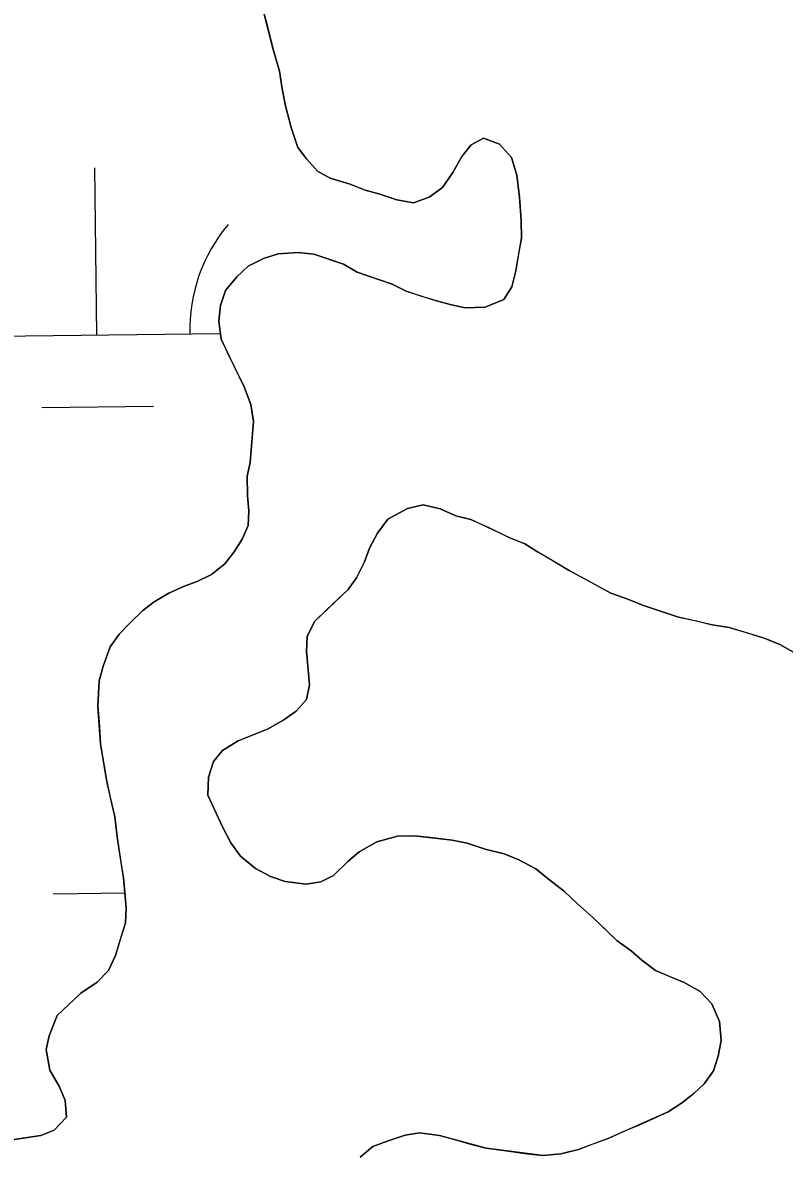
# Model space of a CAD drawing. Extents: x 3694830 to 3732949, y 415201 to 440970.
# Drawn here: x 3729941.9 to 3730105.8, y 424078.4 to 424322.3 of the extents above; entities that cross this region are included whole.
import ezdxf

# ---------------------------------------------------------------- set-up
doc = ezdxf.new("R2010")
doc.units = 0
doc.layers.add('V-TOPO-SHOR', color=7, linetype='Continuous')
doc.layers.add('V-WETL-SWMP', color=7, linetype='Continuous')

msp = doc.modelspace()

# ---------------------------------------------------------------- linework, layer by layer
at = {"layer": 'V-TOPO-SHOR'}
for points in [[(3729993.75, 424324.68), (3729994.5, 424321.76), (3729995.73, 424316.82), (3729997.19, 424311.88), (3729997.72, 424308.05), (3729998.48, 424304.45), (3729999.71, 424299.73), (3730001.15, 424295.47), (3730003.01, 424293.03), (3730005.33, 424290.36), (3730008.07, 424288.84), (3730012.39, 424287.58), (3730015.58, 424286.29), (3730018.53, 424285.45), (3730022.4, 424284.17), (3730026.03, 424283.57), (3730029.39, 424284.78), (3730032.28, 424286.87), (3730034.47, 424290.08), (3730036.43, 424293.51), (3730038.42, 424296.04), (3730041.1, 424297.45), (3730044.51, 424296.16), (3730047.06, 424293.28), (3730048.27, 424289.47), (3730048.82, 424284.73), (3730049.15, 424279.77), (3730049.23, 424275.93), (3730048.63, 424272.53), (3730048.02, 424268.9), (3730047.19, 424265.5), (3730045.44, 424262.75), (3730041.41, 424261.08), (3730037.12, 424260.99), (3730034.17, 424261.61), (3730030.99, 424262.44), (3730027.58, 424263.5), (3730024.4, 424264.56), (3730021.43, 424266.08), (3730018.24, 424267.14), (3730013.92, 424268.64), (3730010.95, 424270.38), (3730007.76, 424271.44), (3730004.57, 424272.5), (3730001.18, 424272.88), (3729996.89, 424272.57), (3729993.75, 424271.6), (3729990.4, 424269.94), (3729987.96, 424267.63), (3729985.54, 424264.65), (3729984.48, 424261.46), (3729984.1, 424258.06), (3729984.63, 424254.23)], [(3729984.63, 424254.23), (3729986.29, 424250.65), (3729987.7, 424247.75), (3729989.59, 424243.95), (3729991.03, 424240.14), (3729991.56, 424236.54), (3729991.19, 424232.23), (3729990.84, 424227.71), (3729990.22, 424224.76), (3729990.31, 424220.47), (3729990.61, 424217.31), (3729990.45, 424214.15), (3729989.15, 424211.18), (3729987.41, 424208.43), (3729985.43, 424205.91), (3729982.54, 424203.59), (3729979.63, 424202.17), (3729976.5, 424200.97), (3729973.36, 424199.55), (3729970.24, 424197.68), (3729967.79, 424195.82), (3729964.92, 424193.05), (3729962.7, 424190.74), (3729960.73, 424187.99), (3729959.23, 424183.89), (3729958.4, 424180.71), (3729958.06, 424175.28), (3729958.36, 424171.9), (3729958.69, 424167.16), (3729959.46, 424162.43), (3729959.99, 424159.06), (3729960.74, 424155.68), (3729961.73, 424151.41), (3729962.27, 424147.13), (3729963.06, 424141.73), (3729963.59, 424138.35), (3729963.88, 424135.19), (3729964.18, 424131.81), (3729964.02, 424128.64), (3729962.96, 424125.23), (3729961.91, 424121.6), (3729960.4, 424118.4), (3729957.96, 424115.86), (3729954.4, 424113.53), (3729951.74, 424110.99), (3729949.31, 424108.68), (3729947.59, 424104.35), (3729946.98, 424101.4), (3729947.75, 424096.9), (3729949.86, 424093.33), (3729951.05, 424090.42), (3729951.35, 424086.81), (3729948.7, 424084.04), (3729945.79, 424082.85), (3729941.96, 424082.32), (3729938.81, 424081.8)], [(3730014.3, 424143.94), (3730011.86, 424141.86), (3730008.76, 424138.85), (3730006.08, 424137.44), (3730002.93, 424136.92), (3729998.4, 424137.51), (3729995.21, 424138.57), (3729992.01, 424140.31), (3729988.79, 424142.95), (3729986.7, 424145.84), (3729984.82, 424149.42), (3729983.16, 424153), (3729981.74, 424156.13), (3729981.88, 424159.97), (3729982.94, 424163.38), (3729984.92, 424165.68), (3729988.27, 424167.79), (3729991.85, 424169.22), (3729994.76, 424170.41), (3729998.11, 424172.29), (3730000.78, 424174.15), (3730002.99, 424176.68), (3730003.6, 424179.86), (3730003.29, 424183.92), (3730003, 424187.08), (3730003.15, 424190.24), (3730004.67, 424193.44), (3730007.32, 424195.98), (3730009.76, 424198.29), (3730011.98, 424200.37), (3730013.73, 424202.89), (3730015.46, 424206.32), (3730016.53, 424209.28), (3730018.27, 424212.48), (3730020.47, 424215.46), (3730024.71, 424217.81), (3730028.08, 424218.56), (3730031.71, 424217.73), (3730035.13, 424216.22), (3730038.31, 424215.39), (3730042.19, 424213.66), (3730046.75, 424211.5), (3730049.95, 424210.21), (3730052.69, 424208.46), (3730055.67, 424206.72), (3730059.33, 424204.54), (3730062.98, 424202.58), (3730065.73, 424201.05), (3730068.47, 424199.53), (3730072.11, 424198.25), (3730075.3, 424196.97), (3730078.49, 424195.9), (3730083.04, 424194.42), (3730086.89, 424193.6), (3730090.3, 424192.77), (3730093.93, 424192.17), (3730097.56, 424191.11), (3730101.66, 424189.84), (3730104.85, 424188.55), (3730108.28, 424186.59)], [(3730014.56, 424078.21), (3730017.22, 424080.52), (3730020.59, 424081.72), (3730024.18, 424082.93), (3730027.33, 424083.45), (3730031.63, 424082.86), (3730034.81, 424082.03), (3730038.45, 424080.97), (3730041.63, 424080.14), (3730045.93, 424079.55), (3730050.46, 424078.97), (3730053.86, 424078.59), (3730057.7, 424078.9), (3730061.51, 424079.88), (3730064.65, 424081.08), (3730068.02, 424082.28), (3730071.59, 424083.93), (3730074.51, 424085.13), (3730077.64, 424086.54), (3730080.77, 424087.97), (3730083.67, 424089.84), (3730086.34, 424091.92), (3730088.55, 424094.01), (3730090.53, 424096.76), (3730091.59, 424099.94), (3730092.19, 424103.35), (3730091.88, 424107.4), (3730090.22, 424111.21), (3730087.68, 424113.87), (3730084.25, 424115.83), (3730081.06, 424117.12), (3730078.1, 424118.41), (3730075.11, 424120.61), (3730072.81, 424122.59), (3730069.83, 424124.79), (3730067.52, 424126.99), (3730064.52, 424129.87), (3730061.3, 424132.74), (3730058.53, 424135.39), (3730055.32, 424137.81), (3730052.33, 424140.23), (3730048.68, 424142.18), (3730045.48, 424143.47), (3730041.4, 424144.52), (3730037.53, 424145.79), (3730034.35, 424146.4), (3730029.6, 424146.98), (3730026.2, 424147.36), (3730022.59, 424147.28), (3730018.1, 424146.05), (3730014.3, 424143.94)]]:
    msp.add_lwpolyline(points, dxfattribs=at)
at = {"layer": 'V-WETL-SWMP'}
for p, q in [((3729995.73, 424316.82), (3729993.75, 424324.68)), ((3729997.19, 424311.88), (3729995.73, 424316.82)), ((3729997.72, 424308.05), (3729997.19, 424311.88)), ((3729998.48, 424304.45), (3729997.72, 424308.05)), ((3729999.71, 424299.73), (3729998.48, 424304.45)), ((3730001.15, 424295.47), (3729999.71, 424299.73)), ((3730041.1, 424297.45), (3730038.41, 424296.04)), ((3730044.51, 424296.17), (3730041.1, 424297.45)), ((3730047.06, 424293.28), (3730044.51, 424296.17)), ((3730003.01, 424293.03), (3730001.15, 424295.47)), ((3730038.41, 424296.04), (3730036.43, 424293.51)), ((3730005.33, 424290.36), (3730003.01, 424293.03)), ((3730036.43, 424293.51), (3730034.47, 424290.08)), ((3730048.27, 424289.47), (3730047.06, 424293.28)), ((3729957.88, 424255.08), (3729957.45, 424291.08)), ((3730008.07, 424288.84), (3730005.33, 424290.36)), ((3730012.39, 424287.58), (3730008.07, 424288.84)), ((3730034.47, 424290.08), (3730032.28, 424286.87)), ((3730048.82, 424284.74), (3730048.27, 424289.47)), ((3730015.58, 424286.29), (3730012.39, 424287.58)), ((3730032.28, 424286.87), (3730029.39, 424284.78)), ((3730018.53, 424285.45), (3730015.58, 424286.29)), ((3730022.4, 424284.17), (3730018.53, 424285.45)), ((3730026.03, 424283.57), (3730022.4, 424284.17)), ((3730029.39, 424284.78), (3730026.03, 424283.57)), ((3730049.15, 424279.77), (3730048.82, 424284.74)), ((3730049.23, 424275.93), (3730049.15, 424279.77)), ((3730048.02, 424268.9), (3730049.23, 424275.93)), ((3729993.75, 424271.6), (3729996.89, 424272.57)), ((3729996.89, 424272.57), (3730001.18, 424272.88)), ((3730001.18, 424272.88), (3730004.57, 424272.5)), ((3730004.57, 424272.5), (3730010.95, 424270.38)), ((3729987.96, 424267.63), (3729990.4, 424269.94)), ((3729990.4, 424269.94), (3729993.75, 424271.6)), ((3730010.95, 424270.38), (3730013.92, 424268.63)), ((3729985.54, 424264.65), (3729987.96, 424267.63)), ((3730013.92, 424268.63), (3730021.43, 424266.08)), ((3730047.19, 424265.5), (3730048.02, 424268.9)), ((3729984.48, 424261.46), (3729985.54, 424264.65)), ((3730021.43, 424266.08), (3730024.4, 424264.56)), ((3730024.4, 424264.56), (3730030.99, 424262.44)), ((3730045.44, 424262.75), (3730047.19, 424265.5)), ((3730030.99, 424262.44), (3730034.17, 424261.61)), ((3730041.41, 424261.08), (3730045.44, 424262.75)), ((3729984.1, 424258.06), (3729984.48, 424261.46)), ((3730034.17, 424261.61), (3730037.12, 424260.99)), ((3730037.12, 424260.99), (3730041.41, 424261.08)), ((3729984.63, 424254.23), (3729984.1, 424258.06)), ((3729907.88, 424254.49), (3729984.47, 424255.4)), ((3729989.59, 424243.95), (3729984.63, 424254.23)), ((3729991.03, 424240.14), (3729989.59, 424243.95)), ((3729991.56, 424236.53), (3729991.03, 424240.14)), ((3729946.06, 424239.51), (3729970.06, 424239.8)), ((3729990.84, 424227.71), (3729991.56, 424236.53)), ((3729990.22, 424224.76), (3729990.84, 424227.71)), ((3729990.31, 424220.47), (3729990.22, 424224.76)), ((3729990.61, 424217.31), (3729990.31, 424220.47)), ((3730028.08, 424218.56), (3730024.71, 424217.81)), ((3730031.71, 424217.73), (3730028.08, 424218.56)), ((3729990.45, 424214.15), (3729990.61, 424217.31)), ((3730024.71, 424217.81), (3730020.47, 424215.46)), ((3730035.13, 424216.22), (3730031.71, 424217.73)), ((3730038.31, 424215.39), (3730035.13, 424216.22)), ((3729989.16, 424211.18), (3729990.45, 424214.15)), ((3730020.47, 424215.46), (3730018.27, 424212.48)), ((3730046.75, 424211.5), (3730038.31, 424215.39)), ((3729987.41, 424208.43), (3729989.16, 424211.18)), ((3730018.27, 424212.48), (3730016.53, 424209.28)), ((3730049.95, 424210.21), (3730046.75, 424211.5)), ((3729985.43, 424205.91), (3729987.41, 424208.43)), ((3730016.53, 424209.28), (3730015.46, 424206.32)), ((3730052.69, 424208.46), (3730049.95, 424210.21)), ((3730059.33, 424204.53), (3730052.69, 424208.46)), ((3729982.54, 424203.59), (3729985.43, 424205.91)), ((3730015.46, 424206.32), (3730013.73, 424202.89)), ((3729979.63, 424202.17), (3729982.54, 424203.59)), ((3730068.47, 424199.53), (3730059.33, 424204.53)), ((3729973.36, 424199.55), (3729976.5, 424200.97)), ((3729976.5, 424200.97), (3729979.63, 424202.17)), ((3730013.73, 424202.89), (3730011.98, 424200.37)), ((3729970.24, 424197.68), (3729973.36, 424199.55)), ((3730011.98, 424200.37), (3730004.67, 424193.44)), ((3730072.11, 424198.25), (3730068.47, 424199.53)), ((3729967.79, 424195.82), (3729970.24, 424197.68)), ((3730075.3, 424196.97), (3730072.11, 424198.25)), ((3730083.04, 424194.42), (3730075.3, 424196.97)), ((3729964.92, 424193.05), (3729967.79, 424195.82)), ((3730090.3, 424192.77), (3730083.04, 424194.42)), ((3729962.71, 424190.74), (3729964.92, 424193.05)), ((3730004.67, 424193.44), (3730003.15, 424190.24)), ((3730093.93, 424192.16), (3730090.3, 424192.77)), ((3730101.66, 424189.84), (3730093.93, 424192.16)), ((3729960.73, 424187.99), (3729962.71, 424190.74)), ((3730003.15, 424190.24), (3730002.99, 424187.08)), ((3730104.85, 424188.55), (3730101.66, 424189.84)), ((3729959.24, 424183.89), (3729960.73, 424187.99)), ((3730002.99, 424187.08), (3730003.6, 424179.86)), ((3730108.28, 424186.59), (3730104.85, 424188.55)), ((3729958.4, 424180.71), (3729959.24, 424183.89)), ((3729958.06, 424175.28), (3729958.4, 424180.71)), ((3730003.6, 424179.86), (3730002.99, 424176.68)), ((3730002.99, 424176.68), (3730000.78, 424174.15)), ((3729958.69, 424167.16), (3729958.06, 424175.28)), ((3730000.78, 424174.15), (3729998.11, 424172.29)), ((3729998.11, 424172.29), (3729994.76, 424170.41)), ((3729994.76, 424170.41), (3729988.27, 424167.79)), ((3729959.99, 424159.06), (3729958.69, 424167.16)), ((3729988.27, 424167.79), (3729984.92, 424165.68)), ((3729984.92, 424165.68), (3729982.94, 424163.38)), ((3729982.94, 424163.38), (3729981.88, 424159.97)), ((3729981.88, 424159.97), (3729981.74, 424156.13)), ((3729961.73, 424151.41), (3729959.99, 424159.06)), ((3729981.74, 424156.13), (3729984.82, 424149.42)), ((3729962.27, 424147.13), (3729961.73, 424151.41)), ((3729984.82, 424149.42), (3729986.7, 424145.84)), ((3730022.59, 424147.28), (3730026.2, 424147.36)), ((3730026.2, 424147.36), (3730034.35, 424146.4)), ((3729963.59, 424138.35), (3729962.27, 424147.13)), ((3729986.7, 424145.84), (3729988.79, 424142.95)), ((3730014.3, 424143.94), (3730018.1, 424146.05)), ((3730018.1, 424146.05), (3730022.59, 424147.28)), ((3730034.35, 424146.4), (3730037.53, 424145.79)), ((3730037.53, 424145.79), (3730041.4, 424144.52)), ((3729988.79, 424142.95), (3729992.01, 424140.31)), ((3730011.86, 424141.86), (3730014.3, 424143.94)), ((3730041.4, 424144.52), (3730045.48, 424143.47)), ((3730045.48, 424143.47), (3730048.68, 424142.18)), ((3729992.01, 424140.31), (3729995.21, 424138.57)), ((3730008.76, 424138.85), (3730011.86, 424141.86)), ((3730048.68, 424142.18), (3730052.33, 424140.23)), ((3730052.33, 424140.23), (3730055.32, 424137.81)), ((3729964.18, 424131.81), (3729963.59, 424138.35)), ((3729995.21, 424138.57), (3729998.4, 424137.51)), ((3730006.08, 424137.44), (3730008.76, 424138.85)), ((3730055.32, 424137.81), (3730058.53, 424135.39)), ((3729998.4, 424137.51), (3730002.93, 424136.92)), ((3730002.93, 424136.92), (3730006.08, 424137.44)), ((3730058.53, 424135.39), (3730061.3, 424132.74)), ((3729948.47, 424134.89), (3729963.88, 424135.08)), ((3730061.3, 424132.74), (3730064.52, 424129.87)), ((3729964.02, 424128.64), (3729964.18, 424131.81)), ((3729961.91, 424121.6), (3729964.02, 424128.64)), ((3730064.52, 424129.87), (3730069.83, 424124.79)), ((3730069.83, 424124.79), (3730072.81, 424122.59)), ((3729960.4, 424118.4), (3729961.91, 424121.6)), ((3730072.81, 424122.59), (3730075.11, 424120.6)), ((3730075.11, 424120.6), (3730078.09, 424118.41)), ((3729957.96, 424115.87), (3729960.4, 424118.4)), ((3730078.09, 424118.41), (3730084.25, 424115.83)), ((3729954.4, 424113.53), (3729957.96, 424115.87)), ((3730084.25, 424115.83), (3730087.68, 424113.87)), ((3729949.31, 424108.68), (3729954.4, 424113.53)), ((3730087.68, 424113.87), (3730090.22, 424111.21)), ((3730090.22, 424111.21), (3730091.88, 424107.41)), ((3729947.59, 424104.35), (3729949.31, 424108.68)), ((3730091.88, 424107.41), (3730092.19, 424103.35)), ((3729946.98, 424101.4), (3729947.59, 424104.35)), ((3729947.75, 424096.9), (3729946.98, 424101.4)), ((3730092.19, 424103.35), (3730091.59, 424099.94)), ((3730091.59, 424099.94), (3730090.53, 424096.76)), ((3729949.86, 424093.33), (3729947.75, 424096.9)), ((3730090.53, 424096.76), (3730088.55, 424094.01)), ((3730088.55, 424094.01), (3730086.34, 424091.93)), ((3729951.05, 424090.42), (3729949.86, 424093.33)), ((3730086.34, 424091.93), (3730083.67, 424089.84)), ((3729951.35, 424086.81), (3729951.05, 424090.42)), ((3730083.67, 424089.84), (3730080.77, 424087.97)), ((3729948.7, 424084.04), (3729951.35, 424086.81)), ((3730080.77, 424087.97), (3730068.02, 424082.28)), ((3729945.79, 424082.85), (3729948.7, 424084.04)), ((3729938.81, 424081.8), (3729945.79, 424082.85)), ((3730020.59, 424081.72), (3730017.22, 424080.52)), ((3730024.18, 424082.93), (3730020.59, 424081.72)), ((3730027.33, 424083.45), (3730024.18, 424082.93)), ((3730031.63, 424082.86), (3730027.33, 424083.45)), ((3730041.63, 424080.14), (3730031.63, 424082.86)), ((3730068.02, 424082.28), (3730061.52, 424079.88)), ((3730017.22, 424080.52), (3730014.56, 424078.21)), ((3730053.86, 424078.59), (3730041.63, 424080.14)), ((3730061.52, 424079.88), (3730057.7, 424078.9)), ((3730057.7, 424078.9), (3730053.86, 424078.59))]:
    msp.add_line(p, q, dxfattribs=at)
msp.add_arc((3730013.11, 424256.22), 35.25, 139.9115, 181.4552, dxfattribs=at)

doc.saveas('drawing.dxf')
